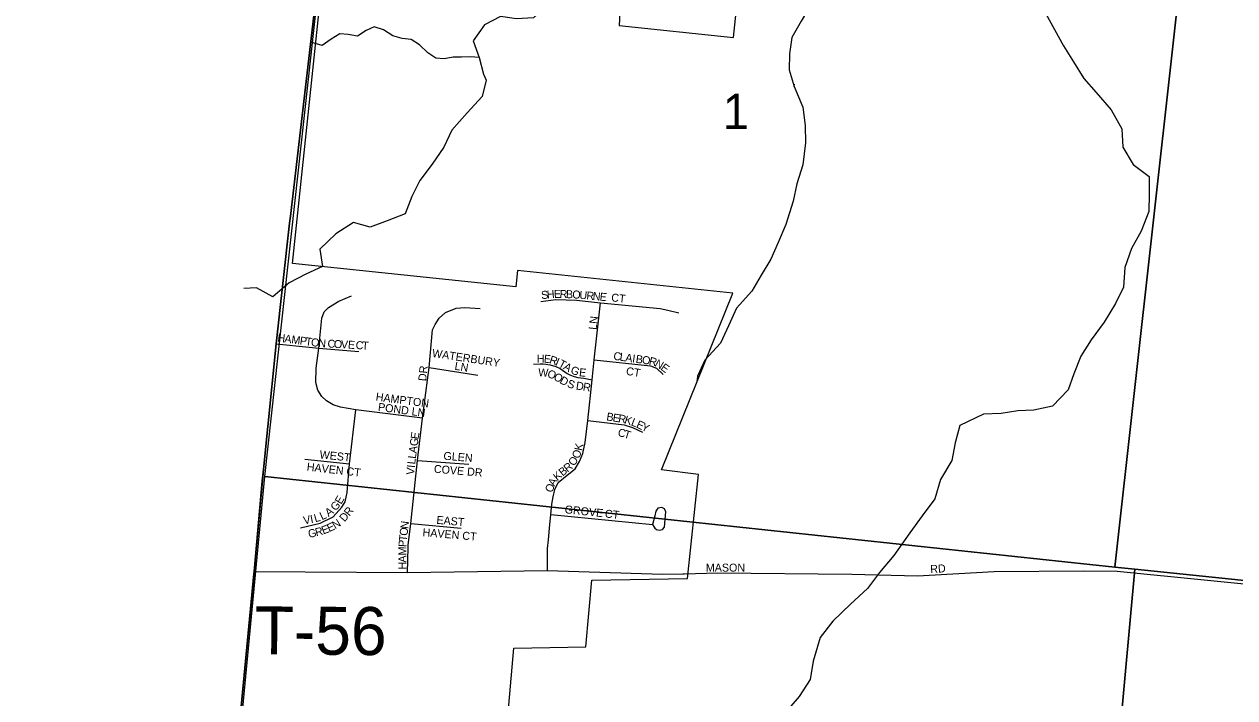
# Model space of a CAD drawing. Extents: x 1310247 to 1664935, y 284496 to 704931.
# Drawn here: x 1445055 to 1452617, y 502251 to 506461 of the extents above; entities that cross this region are included whole.
import ezdxf

# ---------------------------------------------------------------- set-up
doc = ezdxf.new("R2010")
doc.units = 0
for name, color, linetype in [('GM_P_State_Location', 7, 'Continuous'), ('GM_X_Adjacent_County_Text', 7, 'Continuous'), ('GM_X_Corporation_Text', 7, 'Continuous'), ('GM_X_County', 7, 'Continuous'), ('GM_X_County_Road_Text', 7, 'Continuous'), ('GM_X_County_Subdivision_Text', 7, 'Continuous'), ('GM_X_Major_Lake_Text', 7, 'Continuous'), ('GM_X_Minor_River_Text', 7, 'Continuous'), ('GM_X_Rail_Line', 7, 'Continuous'), ('GM_X_State_Location', 7, 'Continuous'), ('GM_X_Township', 7, 'Continuous'), ('GM_X_Township_Subdivision', 7, 'Continuous'), ('GM_X_US_Location', 7, 'Continuous')]:
    doc.layers.add(name, color=color, linetype=linetype)

msp = doc.modelspace()

# ---------------------------------------------------------------- linework, layer by layer
at = {"layer": 'GM_X_Adjacent_County_Text'}
msp.add_lwpolyline([(1446894.5, 506785.7), (1446717.8, 505262.3), (1446712.9, 505216.6), (1446629.5, 504462.9), (1446548.8, 503678.3), (1446491.2, 503041.2), (1446353.3, 501607.9), (1446320.8, 501270), (1446211.6, 500082.3), (1446026.9, 498075.2), (1445993, 497703.6), (1445785.8, 495446.6), (1445732.6, 494862.7), (1445681.3, 494266.4), (1445592.7, 493387.5), (1445549.2, 492941.9), (1445497, 492347.4), (1445389.8, 491098.1), (1445360.5, 490723.4), (1445054.9, 487578.1)], dxfattribs=at)
at = {"layer": 'GM_X_Corporation_Text'}
msp.add_lwpolyline([(1449170, 503026.9), (1449179.3, 503027.1), (1449386.5, 503032.4), (1450225.2, 503023.7), (1450634.3, 503014.7), (1451114.6, 503041.8), (1451674.6, 503044.8), (1451883.3, 503043.2), (1454180.8, 502814.4), (1454234.4, 502792.8), (1454251.4, 502677.9), (1454182.9, 501621.2), (1454218.2, 501515.9), (1454471.2, 501170.6), (1454767.9, 500765.9)], dxfattribs=at)
at = {"layer": 'GM_X_County'}
for points in [[(1447138.9, 508925.5), (1452467.3, 508458.4), (1451866.7, 503067.5), (1446558.4, 503634.8)], [(1452467.3, 508458.4), (1457766.6, 507956.1), (1457222.9, 502513.6), (1451992.5, 503054.9), (1451866.7, 503067.5)], [(1446558.4, 503634.8), (1451866.7, 503067.5), (1451992.5, 503054.9), (1451497.4, 497635.4), (1445990.1, 497648.6)], [(1451992.5, 503054.9), (1457222.9, 502513.6), (1456790.6, 497630.8), (1451519.4, 497637), (1451497.4, 497635.4)]]:
    msp.add_lwpolyline(points, close=True, dxfattribs=at)
at = {"layer": 'GM_X_County_Road_Text'}
for points in [[(1446542.2, 503605.6), (1446548.8, 503678.3), (1446629.5, 504462.9), (1446712.9, 505216.6), (1446717.7, 505262.3), (1446894.5, 506785.7), (1447123.8, 508908.5)], [(1446489.9, 503027), (1446491.2, 503041.2), (1446542.2, 503605.6)], [(1446026.1, 498065.6), (1446026.9, 498075.2), (1446211.6, 500082.3), (1446320.8, 501270), (1446353.3, 501607.9), (1446489.9, 503027)]]:
    msp.add_lwpolyline(points, dxfattribs=at)
at = {"layer": 'GM_X_County_Subdivision_Text'}
msp.add_lwpolyline([(1446491.2, 503041.2), (1447448.5, 503034.6), (1448324.4, 503047.8), (1449041.1, 503023.6), (1449170, 503026.9)], dxfattribs=at)
at = {"layer": 'GM_X_Major_Lake_Text'}
for points in [[(1447967.9, 500899.4), (1448113.5, 502561.9), (1448563.4, 502569.8), (1448599.9, 502987.1), (1449197.8, 502997.6), (1449266.2, 503647.9), (1449036, 503676.2), (1449482.2, 504780.4), (1448135.7, 504921.9), (1448126.7, 504819.3), (1446731.4, 504965.9), (1447141.3, 508862.2)], [(1448889.5, 508709.2), (1448771.1, 506452.5), (1449486.6, 506377.3), (1449724, 508634.4)]]:
    msp.add_lwpolyline(points, dxfattribs=at)
at = {"layer": 'GM_X_Minor_River_Text'}
for points in [[(1451488.1, 507729.2), (1451469.9, 507569.1), (1451447.8, 507468.7), (1451403.8, 507358.3), (1451391.8, 507257.9), (1451377.7, 507149.5), (1451363.7, 507049.2), (1451305.6, 506948.8), (1451261.6, 506844.4), (1451303.6, 506744), (1451377.7, 506637.6), (1451433.7, 506529.2), (1451491.8, 506426.9), (1451547.9, 506326.5), (1451609.9, 506225.8), (1451674, 506121.7), (1451752.1, 506033.3)], [(1449260.1, 507236), (1449163.1, 507171.6), (1449063, 507081.3), (1448954.9, 507013), (1448848.7, 507015), (1448742.6, 507013), (1448642.5, 506984.9), (1448536.3, 506916.6), (1448442.2, 506816.3), (1448366.1, 506697.8), (1448336.1, 506589.5), (1448236, 506501.1), (1448129.8, 506495.1), (1448029.7, 506509.2), (1447929.6, 506457), (1447859.5, 506356.6), (1447897.5, 506253.2), (1447923.6, 506149.2), (1447941.5, 506111.1)], [(1450276.3, 507106.5), (1450176.3, 507095.3), (1450138.3, 506992.9), (1450078.2, 506892.6), (1450036.1, 506786.2), (1450040.1, 506683.8), (1449968, 506581.4), (1449908, 506479), (1449849.9, 506378.7), (1449835.8, 506276.8), (1449833.8, 506176.7), (1449863.7, 506072.6), (1449865.9, 506086.3)], [(1447897.5, 506253.2), (1447843.5, 506257), (1447787.4, 506255.9), (1447735.2, 506254.8), (1447678.9, 506243.6), (1447626.8, 506248.5), (1447575.3, 506281.5), (1447524.1, 506332.6), (1447472.5, 506365.7), (1447416.5, 506372.6), (1447358.6, 506387.6), (1447299.2, 506426.8), (1447241.3, 506443.9), (1447190.8, 506422.6), (1447136, 506385.3), (1447078.1, 506396.4), (1447026, 506401.2), (1446973.3, 506368), (1446916.5, 506328.7), (1446845.2, 506348.1)], [(1447941.5, 506111.1), (1447915.5, 506008.3), (1447821.2, 505906.8), (1447726.9, 505798.8), (1447676.7, 505693), (1447602.5, 505585.4), (1447526.2, 505485.2), (1447476.1, 505385), (1447433.9, 505276.8), (1447321.6, 505232.6), (1447215.2, 505192.6), (1447110.9, 505222.6), (1447002.5, 505150.5), (1446902.2, 505054.3), (1446918.2, 504946), (1446813.9, 504897.9), (1446709.6, 504843.8), (1446607.2, 504757.6), (1446506.9, 504813.7), (1446427.6, 504809)], [(1449863.7, 506072.6), (1449917.9, 505942.8), (1449933.9, 505828.5), (1449935.9, 505720.5), (1449917.9, 505581.4), (1449881.7, 505463.2), (1449857.7, 505354.9), (1449813.5, 505208.6), (1449765.4, 505096.3), (1449719.2, 504992.1), (1449659, 504891.9), (1449600.8, 504791.7), (1449504.5, 504687.4), (1449454.3, 504575.2), (1449404.1, 504467), (1449305.8, 504360.7), (1449261.7, 504260.5), (1449255.7, 504226.4)], [(1451752.1, 506033.3), (1451844, 505925.8), (1451912.2, 505807.3), (1451918.2, 505693), (1451982.4, 505583.5), (1452082.7, 505509.3), (1452082.7, 505401), (1452080.7, 505290.8), (1452032.6, 505168.5), (1451972.4, 505060.3), (1451930.2, 504940), (1451922.2, 504817.8), (1451872, 504715.5), (1451801.8, 504599.3), (1451719.5, 504489), (1451655.3, 504386.8), (1451611.2, 504276.6), (1451577, 504176.3), (1451478.7, 504074.1), (1451362.3, 504050), (1451262, 504044), (1451157.7, 504028), (1451047.4, 504024), (1450898.9, 503953.8), (1450870.8, 503845.6), (1450848.7, 503735.3), (1450778.5, 503615.1), (1450742.3, 503494.8), (1450664.1, 503388.6), (1450587.8, 503282.3), (1450487.5, 503140), (1450397.2, 503033.8), (1450323, 502933.6), (1450216.6, 502837.4), (1450106.3, 502731.1), (1450028, 502628.9), (1449983.8, 502480.6), (1449963.8, 502366.3), (1449895.6, 502260.1), (1449803.2, 502153.8)]]:
    msp.add_lwpolyline(points, dxfattribs=at)
at = {"layer": 'GM_X_State_Location'}
for points in [[(1447543.4, 503999.5), (1447126.2, 504050.5), (1447029.8, 504066.8), (1446985.1, 504081.8), (1446943.5, 504106.7), (1446914.3, 504135.3), (1446889.3, 504174.6), (1446877.4, 504220.9), (1446879.3, 504311), (1446895.1, 504435.8), (1446914.6, 504624.5), (1446929.2, 504664.2), (1446955.7, 504691.1), (1447020.4, 504730.3), (1447098.7, 504763.6)], [(1448281.6, 504728.7), (1448375.5, 504740.9), (1448504.6, 504737.1), (1448655.6, 504719.9), (1449027.1, 504685.1), (1449075.3, 504673.7), (1449144.8, 504657.7)], [(1448324.4, 503047.8), (1448324.4, 503184), (1448329.1, 503238), (1448336.2, 503310.8), (1448345.6, 503397.7), (1448350.3, 503461.1), (1448359.7, 503508.1), (1448369.1, 503552.7), (1448390.2, 503597.4), (1448446.5, 503642), (1448495.9, 503681.9), (1448524, 503728.9), (1448545.2, 503778.2), (1448559.3, 503846.3), (1448575.7, 503984.9), (1448602.5, 504238.3), (1448615.6, 504363), (1448655.6, 504719.9)], [(1447452.9, 503191.6), (1447453.3, 503204.4), (1447469.4, 503340.7), (1447510.9, 503735.4), (1447543.4, 503999.5), (1447583.9, 504316.2), (1447605.8, 504550.5), (1447622.5, 504583.8), (1447646.3, 504624.3), (1447686.8, 504660), (1447753.5, 504686.3), (1447808.3, 504691), (1447903.6, 504683.9)], [(1446629.5, 504462.9), (1446835.5, 504441.9)], [(1446835.5, 504441.9), (1446895.1, 504435.8), (1447145.1, 504414.9)], [(1448235.5, 504336.7), (1448278.7, 504337.6), (1448295.8, 504337.6), (1448312.8, 504335.8), (1448340.8, 504332.1), (1448375, 504321.8), (1448403.6, 504308.4), (1448447.5, 504279.1), (1448468.2, 504267.6), (1448490.1, 504258.4), (1448512.7, 504252.9), (1448551, 504248.1), (1448602.5, 504238.3)], [(1448615.6, 504363), (1448966.8, 504325.4), (1449005, 504311.6), (1449047, 504271.9)], [(1447583.9, 504316.2), (1447889.5, 504268.4)], [(1446781.5, 503314.6), (1446903, 503342), (1446984, 503382.5), (1447038.8, 503442.1), (1447059, 503475.4), (1447072.7, 503533.8), (1447087.5, 503712.6), (1447126.2, 504050.5)], [(1448575.7, 503984.9), (1448801.8, 503957.9), (1448853.7, 503941.2), (1448916.4, 503910.6)], [(1446807.7, 503742.2), (1447087.5, 503712.6)], [(1447510.9, 503735.4), (1447833.3, 503711)], [(1448345.6, 503397.7), (1448980.5, 503333.9), (1448993.5, 503312.5), (1449004.2, 503302.6), (1449020.3, 503298.7), (1449041.7, 503303.3), (1449053.9, 503318.6), (1449063, 503414.1), (1449054.6, 503432.4), (1449037.1, 503440.8), (1449013.4, 503437), (1449001.2, 503418.7), (1448993.5, 503388.1), (1448980.5, 503333.9)], [(1447469.4, 503340.7), (1447784.3, 503312.6)], [(1447448.5, 503034.6), (1447452.9, 503191.6)]]:
    msp.add_lwpolyline(points, dxfattribs=at)
at = {"layer": 'GM_X_Township'}
msp.add_lwpolyline([(1445054.9, 487578.1), (1445360.5, 490723.4), (1445389.8, 491098.1), (1445497, 492347.4), (1445549.2, 492941.9), (1445592.7, 493387.5), (1445681.3, 494266.4), (1445732.6, 494862.7), (1445785.8, 495446.6), (1445993, 497703.6), (1446026.9, 498075.2), (1446211.6, 500082.3), (1446320.8, 501270), (1446353.3, 501607.9), (1446491.2, 503041.2), (1446548.8, 503678.3), (1446629.5, 504462.9), (1446712.9, 505216.6), (1446717.8, 505262.3), (1446894.5, 506785.7)], dxfattribs=at)

# ---------------------------------------------------------------- texts
at = {"layer": 'GM_P_State_Location'}
for s, rotation, p in [('S', 5.58281, (1448286.5, 504742.7)), ('H', 5.14298, (1448321.5, 504746.2)), ('E', 0.92889, (1448364.3, 504750.1)), ('R', 358.2025, (1448398.9, 504750.6)), ('B', 357.95979, (1448438.4, 504749.4)), ('O', 356.74136, (1448477.7, 504748)), ('U', 354.87879, (1448521.2, 504745.5)), ('R', 354.82096, (1448565, 504741.6)), ('N', 354.79172, (1448604.4, 504738)), ('E', 354.79657, (1448648.3, 504734)), ('CT', 353.66247, (1448719.7, 504729.5)), ('LN', 83.982, (1448630.1, 504549.5)), ('H', 352.43713, (1446634.3, 504478.7)), ('A', 352.41691, (1446677.9, 504472.9)), ('M', 352.44257, (1446721.6, 504467.1)), ('P', 352.41077, (1446773.9, 504460.1)), ('T', 352.44989, (1446808.9, 504455.5)), ('O', 352.70054, (1446844, 504450.8)), ('N', 355.61232, (1446890.4, 504444.9)), ('C', 356.86757, (1446948.6, 504440.7)), ('O', 356.85048, (1446988.2, 504438.6)), ('V', 356.87403, (1447032.1, 504436.2)), ('E', 356.85654, (1447076, 504433.8)), ('C', 356.86597, (1447124.4, 504431.1)), ('T', 356.85654, (1447163.9, 504429)), ('WATERBURY', 351.50376, (1447600.5, 504382)), ('C', 352.30265, (1448733.1, 504364.3)), ('L', 352.27175, (1448772.3, 504359)), ('A', 352.30517, (1448807.2, 504354.2)), ('I', 352.32736, (1448850.8, 504348.3)), ('DR', 83.9832, (1447565.3, 504228.3)), ('LN', 351.02147, (1447740.9, 504302)), ('H', 359.5628, (1448256.6, 504346.8)), ('E', 354.2269, (1448299.4, 504346.5)), ('R', 342.5634, (1448331.7, 504343.5)), ('I', 336.85882, (1448368.3, 504332.1)), ('T', 331.95644, (1448387.5, 504323.9)), ('A', 329.40367, (1448418.1, 504307.7)), ('G', 338.31739, (1448463.5, 504281.5)), ('B', 352.27858, (1448872.6, 504345.4)), ('O', 352.30517, (1448911.9, 504340.1)), ('R', 345.7694, (1448954, 504334.5)), ('N', 330.79466, (1448989.2, 504326)), ('E', 323.51262, (1449026.2, 504305.4)), ('W', 356.83789, (1448264.8, 504260.8)), ('O', 338.56389, (1448317.8, 504258.5)), ('O', 330.022, (1448357, 504243.3)), ('D', 330.19233, (1448395.2, 504221.2)), ('E', 354.28612, (1448519.2, 504261.7)), ('CT', 350.54359, (1448811.7, 504270.6)), ('S', 340.9437, (1448442.7, 504195.1)), ('D', 351.84028, (1448499.1, 504178.9)), ('R', 350.63349, (1448542.3, 504172.7)), ('HAMPTON', 352.56954, (1447248.6, 504109.2)), ('POND LN', 352.40607, (1447262.7, 504045.7)), ('B', 350.82915, (1448689.2, 503985.9)), ('E', 350.8529, (1448728.3, 503979.6)), ('R', 350.82915, (1448763.1, 503974)), ('K', 342.89245, (1448800.4, 503968.1)), ('L', 337.96016, (1448841.4, 503955.5)), ('E', 335.097, (1448873.4, 503942.6)), ('Y', 334.44175, (1448905.2, 503927.8)), ('G', 81.88502, (1447511.6, 503821.5)), ('E', 81.8583, (1447517.8, 503865.1)), ('C', 343.55428, (1448758.6, 503889.9)), ('T', 343.17251, (1448796.5, 503878.7)), ('WEST', 353.99459, (1446898.1, 503748.3)), ('A', 81.86371, (1447505.4, 503778)), ('O', 67.35556, (1448519.7, 503741.7)), ('K', 78.55393, (1448539.8, 503792.5)), ('HAVEN CT', 353.47756, (1446818, 503671.7)), ('L', 83.67489, (1447496.8, 503708.5)), ('L', 82.2176, (1447500.6, 503743.2)), ('GLEN', 355.36692, (1447672.3, 503739.5)), ('R', 39.22897, (1448448.9, 503658.7)), ('O', 56.49996, (1448490.5, 503695.9)), ('V', 84.5265, (1447490.5, 503643)), ('I', 84.49393, (1447494.7, 503686.8)), ('COVE DR', 355.31317, (1447612.4, 503658.2)), ('K', 41.11807, (1448385.4, 503605)), ('B', 39.22106, (1448418.2, 503633.7)), ('O', 70.24471, (1448353.3, 503530.4)), ('A', 61.51863, (1448367.3, 503570)), ('E', 59.76229, (1447034.8, 503457)), ('A', 36.25686, (1446956, 503380.9)), ('G', 49.70909, (1447000.9, 503415.7)), ('R', 52.13373, (1447086.5, 503383.3)), ('GROVE', 354.05192, (1448429.3, 503405.1)), ('CT', 353.66247, (1448680.1, 503378.7)), ('V', 10.52969, (1446803.1, 503334.6)), ('I', 10.50421, (1446846.3, 503342.7)), ('L', 16.27746, (1446873.3, 503347.9)), ('L', 24.75604, (1446914.6, 503360.6)), ('E', 25.31856, (1446959.9, 503286.1)), ('N', 31.75659, (1446997.1, 503304.1)), ('D', 49.01996, (1447055.7, 503347.8)), ('N', 83.2876, (1447453.7, 503305.6)), ('EAST', 355.09737, (1447628.3, 503339.1)), ('G', 12.13292, (1446833.7, 503250.4)), ('R', 14.64705, (1446879.1, 503260.2)), ('E', 20.71046, (1446922.9, 503272)), ('T', 83.51199, (1447444.5, 503227)), ('O', 83.27355, (1447448.5, 503261.9)), ('HAVEN CT', 355.10046, (1447541.7, 503262.2)), ('M', 89.79966, (1447442.2, 503140.5)), ('P', 86.28223, (1447442.3, 503192.5)), ('A', 89.94783, (1447442.1, 503096.6)), ('H', 89.93441, (1447442.1, 503052.6))]:
    msp.add_text(s, height=50, rotation=rotation, dxfattribs=at).set_placement(p)
at = {"layer": 'GM_X_Rail_Line'}
for s, rotation, p in [('MASON', 0.00001, (1449312.7, 503040)), ('RD', 3.01098, (1450715.8, 503031.1))]:
    msp.add_text(s, height=50, rotation=rotation, dxfattribs=at).set_placement(p)
at = {"layer": 'GM_X_Township_Subdivision'}
msp.add_text('T-56', height=300, rotation=359.64652, dxfattribs=at).set_placement((1446493.5, 502523.1))
at = {"layer": 'GM_X_US_Location'}
msp.add_text('1', height=221, rotation=0.00001, dxfattribs=at).set_placement((1449418.3, 505805.1))

doc.saveas('drawing.dxf')
